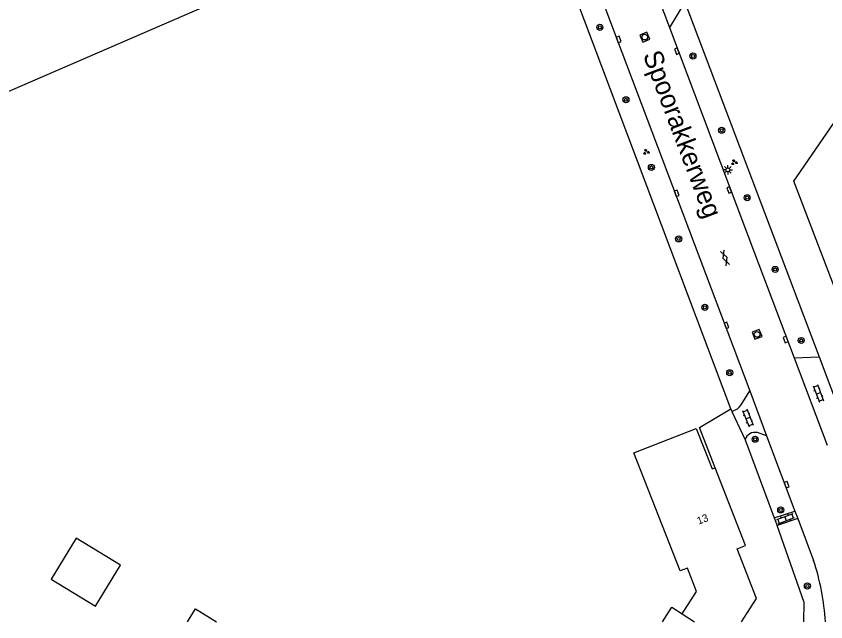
# Model space of a CAD drawing. Extents: x 136000 to 141014, y 402000 to 403500.
# Drawn here: x 139068.4 to 139175.2, y 402000 to 402079.8 of the extents above; entities that cross this region are included whole.
import ezdxf

# ---------------------------------------------------------------- set-up
doc = ezdxf.new("R2010")
doc.units = 0
for name, color, linetype in [('gg-afsc-erfafscheiding', 7, 'Continuous'), ('gg-afsc-hekwerk', 7, 'Continuous'), ('gg-afsc-muur', 7, 'Continuous'), ('gg-anno-huisnummerreeks BGT', 7, 'Continuous'), ('gg-anno-openbare ruimte label', 7, 'Continuous'), ('gg-bbg-gedigitaliseerde bebouwing', 7, 'Continuous'), ('gg-bbg-gedigitaliseerde bijgebouw', 7, 'Continuous'), ('gg-bbg-hoofdgebouw', 7, 'Continuous'), ('gg-bbg-overig bouwwerk', 7, 'Continuous'), ('gg-bbg-tussenscheiding', 7, 'Continuous'), ('gg-knt-verharding', 7, 'Continuous'), ('gt-grn-vlakafsluiter', 7, 'Continuous'), ('gt-symb-boom', 7, 'Continuous'), ('gt-symb-gesloten verharding', 7, 'Continuous'), ('gt-symb-groenvak', 7, 'Continuous'), ('gt-symb-klinker verharding', 7, 'Continuous'), ('gt-symb-kolk', 7, 'Continuous'), ('gt-symb-lichtmast', 7, 'Continuous'), ('gt-symb-rioolschacht', 7, 'Continuous')]:
    doc.layers.add(name, color=color, linetype=linetype)

# ---------------------------------------------------------------- blocks, each defined once
blk = doc.blocks.new('gt0-LMAST')
at = {"layer": 'gt-symb-lichtmast'}
for p, q in [((-0.18, 0.17), (-0.45, 0.44)), ((0, 0.25), (0, 0.62)), ((0.17, 0.17), (0.44, 0.44)), ((-0.25, 0), (-0.63, 0)), ((-0.18, -0.18), (-0.45, -0.45)), ((0, -0.25), (0, -0.63)), ((0.44, -0.45), (0.17, -0.18)), ((0.25, 0), (0.62, 0))]:
    blk.add_line(p, q, dxfattribs=at)
blk.add_circle((0, 0), 0.25, dxfattribs=at)
blk = doc.blocks.new('gt0-GRVAK')
at = {"layer": 'gt-symb-groenvak'}
for p, q in [((-0.11, 0.19), (-0.23, 0.24)), ((-0.18, 0.15), (0.09, 0.15)), ((-0.09, 0.21), (-0.16, 0.32)), ((-0.05, 0.21), (-0.05, 0.39)), ((0, 0.21), (0.06, 0.32)), ((0.02, 0.19), (0.13, 0.24)), ((0.26, -0.05), (0.2, 0.06)), ((0.31, -0.05), (0.31, 0.13)), ((0.35, -0.05), (0.41, 0.06)), ((-0.24, -0.23), (-0.36, -0.18)), ((-0.32, -0.26), (-0.05, -0.26)), ((-0.23, -0.21), (-0.29, -0.1)), ((-0.18, -0.2), (-0.18, -0.02)), ((-0.14, -0.21), (-0.07, -0.1)), ((-0.12, -0.23), (0, -0.18)), ((0.24, -0.07), (0.12, -0.02)), ((0.17, -0.11), (0.44, -0.11)), ((0.37, -0.07), (0.49, -0.02))]:
    blk.add_line(p, q, dxfattribs=at)
blk = doc.blocks.new('gt0-BOOM')
at = {"layer": 'gt-symb-boom'}
for radius in [0.4, 0.2]:
    blk.add_circle((0, 0), radius, dxfattribs=at)
blk = doc.blocks.new('gt0-GESVH1')
at = {"layer": 'gt-symb-gesloten verharding'}
for p, q in [((-0.99, -0.26), (0.01, 0.24)), ((0.01, -0.26), (-0.99, 0.24)), ((0.01, 0.24), (1.01, -0.26)), ((1.01, 0.24), (0.01, -0.26))]:
    blk.add_line(p, q, dxfattribs=at)
blk = doc.blocks.new('gt0-KL1')
at = {"layer": 'gt-symb-klinker verharding'}
for p, q in [((-1.15, 0.3), (1.15, 0.3)), ((-1, -0.3), (-1, 0.3)), ((-0.5, 0.3), (-0.5, 0.45)), ((0, -0.3), (0, 0.3)), ((0.5, 0.3), (0.5, 0.45)), ((1, -0.3), (1, 0.3)), ((-1.15, -0.3), (1.15, -0.3)), ((-0.5, -0.45), (-0.5, -0.3)), ((0.5, -0.45), (0.5, -0.3))]:
    blk.add_line(p, q, dxfattribs=at)
blk = doc.blocks.new('gt0-KOLK')
at = {"layer": 'gt-symb-kolk'}
blk.add_lwpolyline([(0, 0), (0.38, 0), (0.38, 0.4), (-0.37, 0.4), (-0.37, 0), (0, 0)], dxfattribs=at)
blk = doc.blocks.new('gt0-RS')
at = {"layer": 'gt-symb-rioolschacht'}
blk.add_lwpolyline([(-0.5, -0.5), (0.5, -0.5), (0.5, 0.5), (-0.5, 0.5)], close=True, dxfattribs=at)
blk.add_circle((0, 0), 0.375, dxfattribs=at)

msp = doc.modelspace()

# ---------------------------------------------------------------- linework, layer by layer
at = {"layer": 'gg-afsc-erfafscheiding'}
msp.add_line((139164.52, 402023.98), (139168.36, 402013.67), dxfattribs=at)
msp.add_lwpolyline([(139172.27, 402000), (139172.31, 402002.55), (139168.76, 402012.68)], dxfattribs=at)
at = {"layer": 'gg-afsc-hekwerk'}
for p, q in [((139156.59, 402081.61), (139174.27, 402034.91)), ((139174.27, 402034.91), (139177.36, 402026.74)), ((139160.6, 402020.29), (139158.51, 402025.59))]:
    msp.add_line(p, q, dxfattribs=at)
at = {"layer": 'gg-afsc-muur'}
for p, q in [((139162.66, 402028.05), (139136.65, 402096.92)), ((139158.51, 402025.59), (139162.66, 402028.05)), ((139162.66, 402028.05), (139162.79, 402027.71))]:
    msp.add_line(p, q, dxfattribs=at)
at = {"layer": 'gg-bbg-gedigitaliseerde bebouwing'}
for points in [[(139156.23, 402001.03), (139158.13, 402003.99), (139156.93, 402007.07), (139155.95, 402006.69), (139149.88, 402022.27), (139158.09, 402025.47)], [(139153.63, 402000), (139154.85, 402001.91), (139156.23, 402001.03)]]:
    msp.add_lwpolyline(points, dxfattribs=at)
at = {"layer": 'gg-bbg-gedigitaliseerde bijgebouw'}
msp.add_lwpolyline([(139076.36, 402011), (139073.07, 402005.63), (139078.9, 402002.07), (139082.18, 402007.44), (139076.36, 402011)], dxfattribs=at)
at = {"layer": 'gg-bbg-hoofdgebouw'}
for points in [[(139093.53, 402081.12), (139054.8, 402064.38), (139042.08, 402093.8), (139023.68, 402085.84), (139017.28, 402100.62)], [(139176.83, 402042.66), (139170.97, 402058.01), (139177.13, 402067.01)], [(139158.09, 402025.47), (139160.2, 402020.14), (139160.6, 402020.29)], [(139164.05, 402000), (139166.02, 402003.07), (139163.47, 402009.61), (139164.59, 402010.05), (139160.6, 402020.29)]]:
    msp.add_lwpolyline(points, dxfattribs=at)
at = {"layer": 'gg-bbg-overig bouwwerk'}
msp.add_lwpolyline([(139091.02, 402000), (139092.08, 402001.71), (139094.86, 402000)], dxfattribs=at)
at = {"layer": 'gg-bbg-tussenscheiding'}
msp.add_line((139156.23, 402001.03), (139157.84, 402000), dxfattribs=at)
at = {"layer": 'gg-knt-verharding'}
for p, q in [((139139.72, 402097.66), (139156.31, 402053.76)), ((139149.99, 402090.36), (139154.56, 402078.27)), ((139156.59, 402081.61), (139154.56, 402078.27)), ((139154.56, 402078.27), (139165.74, 402048.7)), ((139156.31, 402053.76), (139165.13, 402030.41)), ((139165.74, 402048.7), (139171, 402034.78)), ((139171, 402034.78), (139174.27, 402034.91)), ((139171, 402034.78), (139175.35, 402023.27)), ((139165.13, 402030.41), (139167.36, 402024.49)), ((139167.36, 402024.49), (139166.15, 402024.92)), ((139167.36, 402024.49), (139171.1, 402014.59)), ((139168.36, 402013.67), (139171.1, 402014.59)), ((139171.1, 402014.59), (139171.47, 402013.62)), ((139171.47, 402013.62), (139168.76, 402012.68)), ((139171.47, 402013.62), (139173.56, 402008.08))]:
    msp.add_line(p, q, dxfattribs=at)
msp.add_lwpolyline([(139162.79, 402027.71), (139163.53, 402028.04), (139163.79, 402028.29), (139164, 402028.59), (139165.13, 402030.41)], dxfattribs=at)
for centre, radius, start, end in [((139165.87, 402023.53), 1.42, 78.5273, 161.6486), ((139141.56, 401997.7), 33.64, 3.9155, 17.9671)]:
    msp.add_arc(centre, radius, start, end, dxfattribs=at)
at = {"layer": 'gt-grn-vlakafsluiter'}
for p, q in [((139162.79, 402027.71), (139164.52, 402023.98)), ((139168.36, 402013.67), (139168.76, 402012.68))]:
    msp.add_line(p, q, dxfattribs=at)

# ---------------------------------------------------------------- block references
at = {"layer": 'gt-symb-boom'}
for p in [(139145.38, 402078.29), (139157.65, 402074.52), (139148.81, 402068.75), (139161.44, 402064.74), (139152.18, 402059.84), (139164.8, 402055.85), (139155.77, 402050.43), (139168.49, 402046.41), (139159.22, 402041.42), (139171.92, 402037.05), (139162.5, 402032.8), (139165.85, 402024.04), (139169.22, 402014.73), (139172.74, 402004.71)]:
    msp.add_blockref('gt0-BOOM', p, dxfattribs=at)
at = {"layer": 'gt-symb-gesloten verharding', "rotation": -69.26285188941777}
msp.add_blockref('gt0-GESVH1', (139161.89, 402047.93), dxfattribs=at)
at = {"layer": 'gt-symb-groenvak'}
for p in [(139151.49, 402061.87), (139163.09, 402060.51)]:
    msp.add_blockref('gt0-GRVAK', p, dxfattribs=at)
at = {"layer": 'gt-symb-klinker verharding'}
for p, rotation in [((139174.19, 402030.09), -69.26285189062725), ((139164.9, 402026.85), -68.46463512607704), ((139169.87, 402013.59), 20.663302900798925)]:
    msp.add_blockref('gt0-KL1', p, dxfattribs=dict(at, rotation=rotation))
at = {"layer": 'gt-symb-kolk'}
for p, rotation in [((139147.67, 402076.62), -69.33669709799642), ((139155.33, 402075.09), -69.3366971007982), ((139155.31, 402056.37), -69.33669709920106), ((139162.24, 402056.81), -69.33669709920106), ((139161.89, 402038.97), -69.3366971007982), ((139169.68, 402037.11), -69.33669709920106), ((139169.81, 402018.01), -69.33669709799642)]:
    msp.add_blockref('gt0-KOLK', p, dxfattribs=dict(at, rotation=rotation))
at = {"layer": 'gt-symb-lichtmast'}
msp.add_blockref('gt0-LMAST', (139162.25, 402059.52), dxfattribs=at)
at = {"layer": 'gt-symb-rioolschacht'}
for p, rotation in [((139151.3, 402077), 22.46117570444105), ((139166.11, 402037.85), 20.971710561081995)]:
    msp.add_blockref('gt0-RS', p, dxfattribs=dict(at, rotation=rotation))

# ---------------------------------------------------------------- texts
at = {"layer": 'gg-anno-huisnummerreeks BGT'}
msp.add_text('13', height=1, rotation=21.3, dxfattribs=at).set_placement((139158.4, 402012.78))
at = {"layer": 'gg-anno-openbare ruimte label'}
msp.add_text('Spoorakkerweg', height=2.5, rotation=290.7, dxfattribs=at).set_placement((139151.03, 402074.67))

doc.saveas('drawing.dxf')
